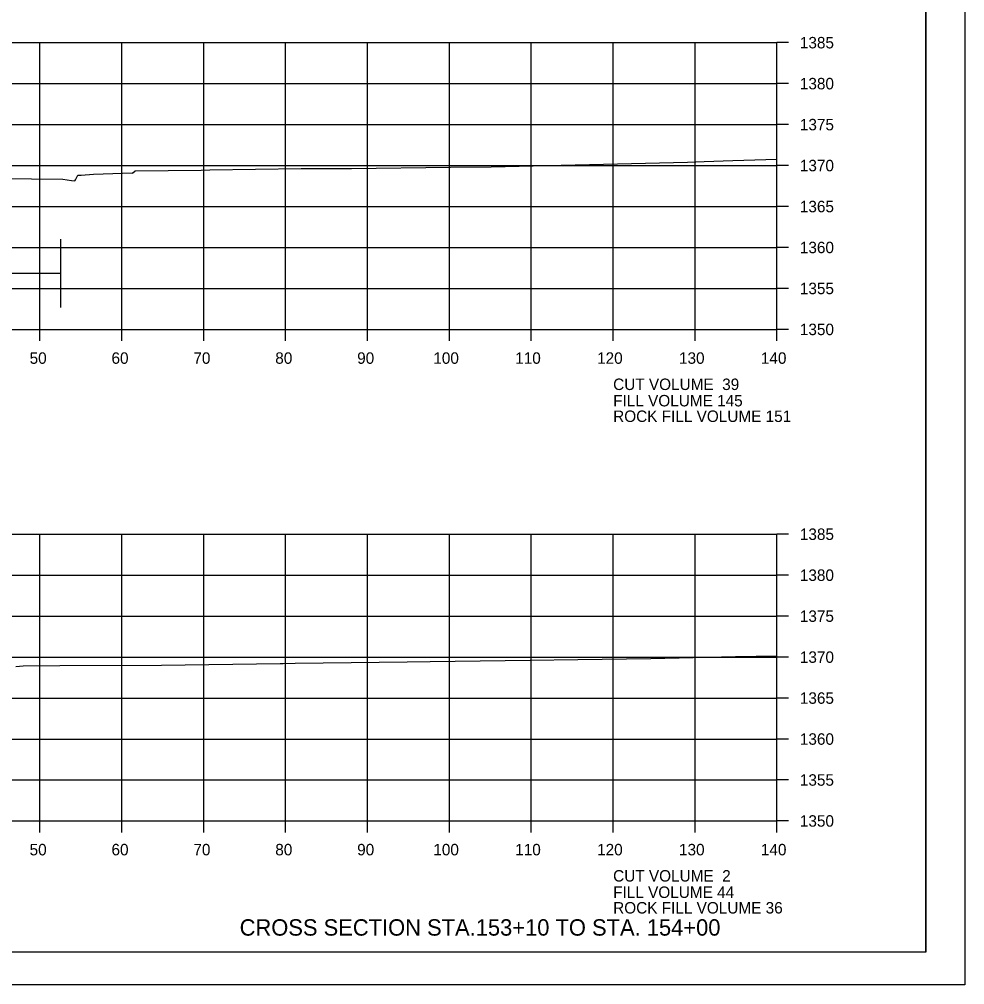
# Model space of a CAD drawing. Extents: x 1374311 to 1383814, y 384102 to 406278.
# Drawn here: x 1381676.1 to 1381791.6, y 392431.4 to 392549.3 of the extents above; entities that cross this region are included whole.
import ezdxf

# ---------------------------------------------------------------- set-up
doc = ezdxf.new("R2010")
doc.units = 0
for name, color, linetype in [('R_Axis', 7, 'Continuous'), ('R_Axis Annot', 7, 'Continuous'), ('R_Border', 7, 'Continuous'), ('R_Draft', 7, 'Continuous'), ('R_Exist Surface', 7, 'Continuous'), ('R_Grid', 7, 'Continuous'), ('R_No Plot', 7, 'Continuous'), ('R_Water', 7, 'Continuous')]:
    doc.layers.add(name, color=color, linetype=linetype)

msp = doc.modelspace()

# ---------------------------------------------------------------- linework, layer by layer
at = {"layer": 'R_Axis'}
for p, q in [((1381768.66, 392511.43), (1381768.66, 392546.43)), ((1381770.06, 392546.43), (1381768.66, 392546.43)), ((1381770.06, 392541.43), (1381768.66, 392541.43)), ((1381770.06, 392536.43), (1381768.66, 392536.43)), ((1381770.06, 392531.43), (1381768.66, 392531.43)), ((1381770.06, 392526.43), (1381768.66, 392526.43)), ((1381770.06, 392521.43), (1381768.66, 392521.43)), ((1381770.06, 392516.43), (1381768.66, 392516.43)), ((1381488.66, 392511.43), (1381768.66, 392511.43)), ((1381678.66, 392510.03), (1381678.66, 392511.43)), ((1381688.66, 392510.03), (1381688.66, 392511.43)), ((1381698.66, 392510.03), (1381698.66, 392511.43)), ((1381708.66, 392510.03), (1381708.66, 392511.43)), ((1381718.66, 392510.03), (1381718.66, 392511.43)), ((1381728.66, 392510.03), (1381728.66, 392511.43)), ((1381738.66, 392510.03), (1381738.66, 392511.43)), ((1381748.66, 392510.03), (1381748.66, 392511.43)), ((1381758.66, 392510.03), (1381758.66, 392511.43)), ((1381768.66, 392510.03), (1381768.66, 392511.43)), ((1381770.06, 392511.43), (1381768.66, 392511.43)), ((1381768.66, 392451.43), (1381768.66, 392486.43)), ((1381770.06, 392486.43), (1381768.66, 392486.43)), ((1381770.06, 392481.43), (1381768.66, 392481.43)), ((1381770.06, 392476.43), (1381768.66, 392476.43)), ((1381770.06, 392471.43), (1381768.66, 392471.43)), ((1381770.06, 392466.43), (1381768.66, 392466.43)), ((1381770.06, 392461.43), (1381768.66, 392461.43)), ((1381770.06, 392456.43), (1381768.66, 392456.43)), ((1381488.66, 392451.43), (1381768.66, 392451.43)), ((1381678.66, 392450.03), (1381678.66, 392451.43)), ((1381688.66, 392450.03), (1381688.66, 392451.43)), ((1381698.66, 392450.03), (1381698.66, 392451.43)), ((1381708.66, 392450.03), (1381708.66, 392451.43)), ((1381718.66, 392450.03), (1381718.66, 392451.43)), ((1381728.66, 392450.03), (1381728.66, 392451.43)), ((1381738.66, 392450.03), (1381738.66, 392451.43)), ((1381748.66, 392450.03), (1381748.66, 392451.43)), ((1381758.66, 392450.03), (1381758.66, 392451.43)), ((1381768.66, 392450.03), (1381768.66, 392451.43)), ((1381770.06, 392451.43), (1381768.66, 392451.43))]:
    msp.add_line(p, q, dxfattribs=at)
at = {"layer": 'R_Border'}
for q in [(1381786.84, 392640.89), (1381470.66, 392435.43)]:
    msp.add_line((1381786.84, 392435.43), q, dxfattribs=at)
at = {"layer": 'R_Exist Surface'}
for points in [[(1381669.95, 392529.91), (1381681.44, 392529.78), (1381682.53, 392529.6), (1381682.91, 392529.55), (1381683.01, 392529.69), (1381683.27, 392530.24), (1381683.37, 392530.25), (1381683.69, 392530.25), (1381685.19, 392530.38), (1381689.91, 392530.54), (1381689.97, 392530.51), (1381690.3, 392530.79), (1381698.35, 392530.88), (1381699.39, 392530.9), (1381710.56, 392531.07), (1381716.7, 392531.09), (1381728.8, 392531.23), (1381733.77, 392531.26), (1381757.74, 392531.85), (1381759.77, 392531.92), (1381763.27, 392532.03), (1381768.66, 392532.2)], [(1381675.72, 392470.29), (1381676.63, 392470.38), (1381681.08, 392470.4), (1381693.51, 392470.44), (1381708.01, 392470.64), (1381708.35, 392470.65), (1381709.82, 392470.67), (1381723.52, 392470.87), (1381726.31, 392470.9), (1381738.52, 392471.07), (1381744.34, 392471.13), (1381753.27, 392471.24), (1381763.61, 392471.52), (1381768.66, 392471.59)]]:
    msp.add_lwpolyline(points, dxfattribs=at)
at = {"layer": 'R_Grid'}
for p, q in [((1381488.66, 392546.43), (1381768.66, 392546.43)), ((1381678.66, 392511.43), (1381678.66, 392546.43)), ((1381688.66, 392511.43), (1381688.66, 392546.43)), ((1381698.66, 392511.43), (1381698.66, 392546.43)), ((1381708.66, 392511.43), (1381708.66, 392546.43)), ((1381718.66, 392511.43), (1381718.66, 392546.43)), ((1381728.66, 392511.43), (1381728.66, 392546.43)), ((1381738.66, 392511.43), (1381738.66, 392546.43)), ((1381748.66, 392511.43), (1381748.66, 392546.43)), ((1381758.66, 392511.43), (1381758.66, 392546.43)), ((1381768.66, 392511.43), (1381768.66, 392546.43)), ((1381488.66, 392541.43), (1381768.66, 392541.43)), ((1381488.66, 392536.43), (1381768.66, 392536.43)), ((1381488.66, 392531.43), (1381768.66, 392531.43)), ((1381488.66, 392526.43), (1381768.66, 392526.43)), ((1381488.66, 392521.43), (1381768.66, 392521.43)), ((1381488.66, 392516.43), (1381768.66, 392516.43)), ((1381488.66, 392511.43), (1381768.66, 392511.43)), ((1381488.66, 392486.43), (1381768.66, 392486.43)), ((1381678.66, 392451.43), (1381678.66, 392486.43)), ((1381688.66, 392451.43), (1381688.66, 392486.43)), ((1381698.66, 392451.43), (1381698.66, 392486.43)), ((1381708.66, 392451.43), (1381708.66, 392486.43)), ((1381718.66, 392451.43), (1381718.66, 392486.43)), ((1381728.66, 392451.43), (1381728.66, 392486.43)), ((1381738.66, 392451.43), (1381738.66, 392486.43)), ((1381748.66, 392451.43), (1381748.66, 392486.43)), ((1381758.66, 392451.43), (1381758.66, 392486.43)), ((1381768.66, 392451.43), (1381768.66, 392486.43)), ((1381488.66, 392481.43), (1381768.66, 392481.43)), ((1381488.66, 392476.43), (1381768.66, 392476.43)), ((1381488.66, 392471.43), (1381768.66, 392471.43)), ((1381488.66, 392466.43), (1381768.66, 392466.43)), ((1381488.66, 392461.43), (1381768.66, 392461.43)), ((1381488.66, 392456.43), (1381768.66, 392456.43)), ((1381488.66, 392451.43), (1381768.66, 392451.43))]:
    msp.add_line(p, q, dxfattribs=at)
at = {"layer": 'R_No Plot'}
msp.add_line((1381458.26, 392431.45), (1381791.59, 392431.45), dxfattribs=at)
for points in [[(1381458.25, 392644.78), (1381791.59, 392644.78), (1381791.59, 392431.44), (1381458.25, 392431.44)], [(1381704.58, 392640.89), (1381704.58, 392631.01), (1381740.31, 392631.01), (1381740.31, 392628.09), (1381763.51, 392628.09), (1381763.51, 392604.87), (1381786.84, 392604.87), (1381786.84, 392435.43), (1381470.66, 392435.43), (1381470.66, 392640.89)]]:
    msp.add_lwpolyline(points, close=True, dxfattribs=at)
at = {"layer": 'R_Water'}
for p, q in [((1381681.22, 392514.12), (1381681.22, 392522.44)), ((1381655.22, 392518.28), (1381681.22, 392518.28))]:
    msp.add_line(p, q, dxfattribs=at)

# ---------------------------------------------------------------- texts
at = {"layer": 'R_Axis Annot'}
for s, p in [('1385', (1381771.46, 392545.73)), ('1380', (1381771.46, 392540.73)), ('1375', (1381771.46, 392535.73)), ('1370', (1381771.46, 392530.73)), ('1365', (1381771.46, 392525.73)), ('1360', (1381771.46, 392520.73)), ('1355', (1381771.46, 392515.73)), ('1350', (1381771.46, 392510.73)), ('50', (1381677.4, 392507.23)), ('60', (1381687.4, 392507.23)), ('70', (1381697.4, 392507.23)), ('80', (1381707.4, 392507.23)), ('90', (1381717.4, 392507.23)), ('100', (1381726.7, 392507.23)), ('110', (1381736.7, 392507.23)), ('120', (1381746.7, 392507.23)), ('130', (1381756.7, 392507.23)), ('140', (1381766.7, 392507.23)), ('CUT VOLUME  39', (1381748.66, 392504.03)), ('FILL VOLUME 145', (1381748.66, 392502.03)), ('ROCK FILL VOLUME 151', (1381748.66, 392500.13)), ('1385', (1381771.46, 392485.73)), ('1380', (1381771.46, 392480.73)), ('1375', (1381771.46, 392475.73)), ('1370', (1381771.46, 392470.73)), ('1365', (1381771.46, 392465.73)), ('1360', (1381771.46, 392460.73)), ('1355', (1381771.46, 392455.73)), ('1350', (1381771.46, 392450.73)), ('50', (1381677.4, 392447.23)), ('60', (1381687.4, 392447.23)), ('70', (1381697.4, 392447.23)), ('80', (1381707.4, 392447.23)), ('90', (1381717.4, 392447.23)), ('100', (1381726.7, 392447.23)), ('110', (1381736.7, 392447.23)), ('120', (1381746.7, 392447.23)), ('130', (1381756.7, 392447.23)), ('140', (1381766.7, 392447.23)), ('CUT VOLUME  2', (1381748.66, 392444.03)), ('FILL VOLUME 44', (1381748.66, 392442.03)), ('ROCK FILL VOLUME 36', (1381748.66, 392440.13))]:
    msp.add_text(s, height=1.4, dxfattribs=at).set_placement(p)
at = {"layer": 'R_Draft'}
msp.add_text('CROSS SECTION STA.153+10 TO STA. 154+00', height=2, dxfattribs=at).set_placement((1381703.05, 392437.43))

doc.saveas('drawing.dxf')
